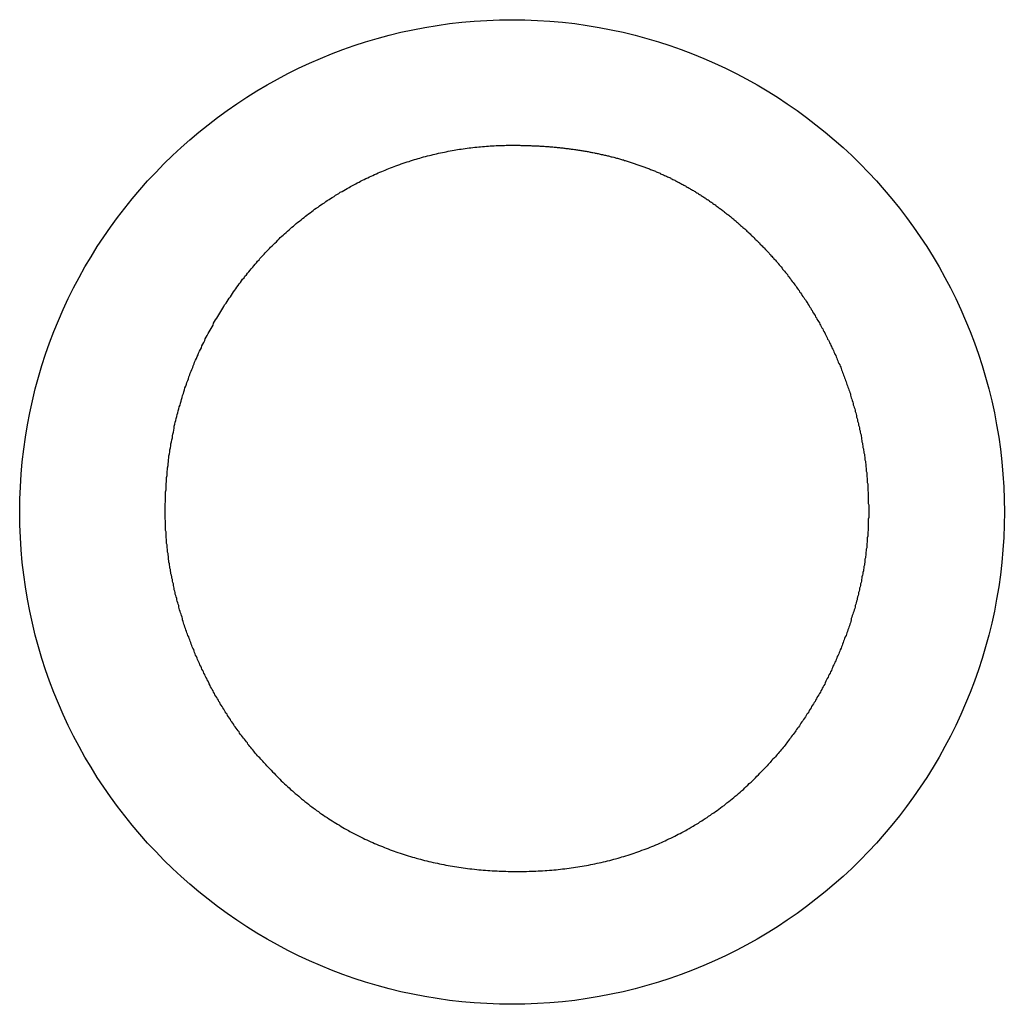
# Model space of a CAD drawing. Extents: x 1107 to 4046, y 937 to 3355.
# Tile 756 of 861: x 3043.77 to 3045.8, y 1749.35 to 1751.38. Entities that reach past the tile are written whole.
import ezdxf

# ---------------------------------------------------------------- set-up
doc = ezdxf.new("R2010")
doc.units = 0
doc.layers.add('KF_VIDA_L___C_LEFT', color=7, linetype='CONTINUOUS')

# ---------------------------------------------------------------- blocks, each defined once
blk = doc.blocks.new('KF_VIDA_L___C_LEFT')
at = {"layer": 'KF_VIDA_L___C_LEFT'}
for points in [[(154.765, 61.1542, 0), (154.765, 61.1584, 0), (154.765, 61.1626, 0), (154.765, 61.1668, 0), (154.765, 61.171, 0), (154.766, 61.1752, 0), (154.766, 61.1794, 0), (154.766, 61.1835, 0), (154.766, 61.1877, 0), (154.766, 61.1919, 0), (154.766, 61.1961, 0), (154.767, 61.2002, 0), (154.767, 61.2044, 0), (154.767, 61.2086, 0), (154.767, 61.2127, 0), (154.768, 61.2169, 0), (154.768, 61.221, 0), (154.768, 61.2252, 0), (154.769, 61.2293, 0), (154.769, 61.2334, 0), (154.769, 61.2376, 0), (154.77, 61.2417, 0), (154.77, 61.2458, 0), (154.771, 61.25, 0), (154.771, 61.2541, 0), (154.772, 61.2582, 0), (154.772, 61.2623, 0), (154.773, 61.2664, 0), (154.773, 61.2705, 0), (154.774, 61.2746, 0), (154.775, 61.2787, 0), (154.775, 61.2828, 0), (154.776, 61.2869, 0), (154.777, 61.291, 0), (154.777, 61.295, 0), (154.778, 61.2991, 0), (154.779, 61.3032, 0), (154.78, 61.3072, 0), (154.78, 61.3113, 0), (154.781, 61.3153, 0), (154.782, 61.3193, 0), (154.783, 61.3234, 0), (154.784, 61.3274, 0), (154.784, 61.3314, 0), (154.785, 61.3354, 0), (154.786, 61.3395, 0), (154.787, 61.3435, 0), (154.788, 61.3475, 0), (154.789, 61.3514, 0), (154.79, 61.3554, 0), (154.791, 61.3594, 0), (154.792, 61.3634, 0), (154.793, 61.3673, 0), (154.794, 61.3713, 0), (154.796, 61.3752, 0), (154.797, 61.3792, 0), (154.798, 61.3831, 0), (154.799, 61.387, 0), (154.8, 61.391, 0), (154.801, 61.3949, 0), (154.803, 61.3988, 0), (154.804, 61.4027, 0), (154.805, 61.4066, 0), (154.806, 61.4105, 0), (154.808, 61.4143, 0), (154.809, 61.4182, 0), (154.81, 61.4221, 0), (154.812, 61.4259, 0), (154.813, 61.4297, 0), (154.814, 61.4336, 0), (154.816, 61.4374, 0), (154.817, 61.4412, 0), (154.819, 61.445, 0), (154.82, 61.4488, 0), (154.822, 61.4526, 0), (154.823, 61.4564, 0), (154.825, 61.4602, 0), (154.826, 61.4639, 0), (154.828, 61.4677, 0), (154.83, 61.4714, 0), (154.831, 61.4752, 0), (154.833, 61.4789, 0), (154.834, 61.4826, 0), (154.836, 61.4863, 0), (154.838, 61.49, 0), (154.84, 61.4937, 0), (154.841, 61.4973, 0), (154.843, 61.501, 0), (154.845, 61.5047, 0), (154.847, 61.5083, 0), (154.848, 61.5119, 0), (154.85, 61.5156, 0), (154.852, 61.5192, 0), (154.854, 61.5228, 0), (154.856, 61.5264, 0), (154.858, 61.5299, 0), (154.86, 61.5335, 0), (154.862, 61.5371, 0), (154.864, 61.5406, 0), (154.865, 61.5442, 0), (154.867, 61.5477, 0), (154.869, 61.5512, 0), (154.872, 61.5547, 0), (154.874, 61.5582, 0), (154.876, 61.5617, 0), (154.878, 61.5651, 0), (154.88, 61.5686, 0), (154.882, 61.572, 0), (154.884, 61.5754, 0), (154.886, 61.5789, 0), (154.888, 61.5823, 0), (154.891, 61.5857, 0), (154.893, 61.589, 0), (154.895, 61.5924, 0), (154.897, 61.5958, 0), (154.9, 61.5991, 0), (154.902, 61.6024, 0), (154.904, 61.6057, 0), (154.906, 61.609, 0), (154.909, 61.6123, 0), (154.911, 61.6156, 0), (154.913, 61.6189, 0), (154.916, 61.6221, 0), (154.918, 61.6254, 0), (154.921, 61.6286, 0), (154.923, 61.6318, 0), (154.925, 61.635, 0), (154.928, 61.6382, 0), (154.93, 61.6413, 0), (154.933, 61.6445, 0), (154.935, 61.6476, 0), (154.938, 61.6507, 0), (154.941, 61.6538, 0), (154.943, 61.6569, 0), (154.946, 61.66, 0), (154.948, 61.6631, 0), (154.951, 61.6661, 0), (154.954, 61.6692, 0), (154.956, 61.6722, 0), (154.959, 61.6752, 0), (154.961, 61.6782, 0), (154.964, 61.6812, 0), (154.967, 61.6841, 0), (154.97, 61.6871, 0), (154.972, 61.69, 0), (154.975, 61.6929, 0), (154.978, 61.6958, 0), (154.981, 61.6987, 0), (154.983, 61.7015, 0), (154.986, 61.7044, 0), (154.989, 61.7072, 0), (154.992, 61.71, 0), (154.995, 61.7128, 0), (154.998, 61.7156, 0), (155.001, 61.7184, 0), (155.003, 61.7212, 0), (155.006, 61.7239, 0), (155.009, 61.7266, 0), (155.012, 61.7293, 0), (155.015, 61.732, 0), (155.018, 61.7347, 0), (155.021, 61.7373, 0), (155.024, 61.74, 0), (155.027, 61.7426, 0), (155.03, 61.7452, 0), (155.033, 61.7478, 0), (155.036, 61.7503, 0), (155.039, 61.7529, 0), (155.043, 61.7554, 0), (155.046, 61.7579, 0), (155.049, 61.7604, 0), (155.052, 61.7629, 0), (155.055, 61.7653, 0), (155.058, 61.7678, 0), (155.061, 61.7702, 0), (155.065, 61.7726, 0), (155.068, 61.775, 0), (155.071, 61.7774, 0), (155.074, 61.7797, 0), (155.077, 61.7821, 0), (155.081, 61.7844, 0), (155.084, 61.7867, 0), (155.087, 61.7889, 0), (155.09, 61.7912, 0), (155.094, 61.7934, 0), (155.097, 61.7957, 0), (155.1, 61.7979, 0), (155.104, 61.8001, 0), (155.107, 61.8022, 0), (155.11, 61.8044, 0), (155.114, 61.8065, 0), (155.117, 61.8086, 0), (155.121, 61.8107, 0), (155.124, 61.8127, 0), (155.127, 61.8148, 0), (155.131, 61.8168, 0), (155.134, 61.8188, 0), (155.138, 61.8208, 0), (155.141, 61.8228, 0), (155.145, 61.8247, 0), (155.148, 61.8267, 0), (155.152, 61.8286, 0), (155.155, 61.8305, 0), (155.159, 61.8323, 0), (155.162, 61.8342, 0), (155.166, 61.836, 0), (155.169, 61.8378, 0), (155.173, 61.8396, 0), (155.176, 61.8414, 0), (155.18, 61.8431, 0), (155.184, 61.8448, 0), (155.187, 61.8465, 0), (155.191, 61.8482, 0), (155.194, 61.8499, 0), (155.198, 61.8515, 0), (155.202, 61.8532, 0), (155.205, 61.8548, 0), (155.209, 61.8563, 0), (155.213, 61.8579, 0), (155.216, 61.8594, 0), (155.22, 61.8609, 0), (155.224, 61.8624, 0), (155.227, 61.8639, 0), (155.231, 61.8654, 0), (155.235, 61.8668, 0), (155.238, 61.8682, 0), (155.242, 61.8696, 0), (155.246, 61.871, 0), (155.25, 61.8723, 0), (155.253, 61.8736, 0), (155.257, 61.8749, 0), (155.261, 61.8762, 0), (155.265, 61.8775, 0), (155.269, 61.8787, 0), (155.272, 61.8799, 0), (155.276, 61.8811, 0), (155.28, 61.8823, 0), (155.284, 61.8834, 0), (155.288, 61.8846, 0), (155.291, 61.8857, 0), (155.295, 61.8867, 0), (155.299, 61.8878, 0), (155.303, 61.8888, 0), (155.307, 61.8899, 0), (155.311, 61.8909, 0), (155.315, 61.8918, 0), (155.319, 61.8928, 0), (155.322, 61.8937, 0), (155.326, 61.8946, 0), (155.33, 61.8955, 0), (155.334, 61.8963, 0), (155.338, 61.8972, 0), (155.342, 61.898, 0), (155.346, 61.8988, 0), (155.35, 61.8996, 0), (155.354, 61.9003, 0), (155.358, 61.901, 0), (155.362, 61.9017, 0), (155.366, 61.9024, 0), (155.369, 61.9031, 0), (155.373, 61.9037, 0), (155.377, 61.9043, 0), (155.381, 61.9049, 0), (155.385, 61.9055, 0), (155.389, 61.906, 0), (155.393, 61.9065, 0), (155.397, 61.907, 0), (155.401, 61.9075, 0), (155.405, 61.9079, 0), (155.409, 61.9084, 0), (155.413, 61.9088, 0), (155.417, 61.9091, 0), (155.421, 61.9095, 0), (155.425, 61.9098, 0), (155.429, 61.9101, 0), (155.433, 61.9104, 0), (155.437, 61.9107, 0), (155.441, 61.9109, 0), (155.445, 61.9112, 0), (155.449, 61.9114, 0), (155.454, 61.9115, 0), (155.458, 61.9117, 0), (155.462, 61.9118, 0), (155.466, 61.9119, 0), (155.47, 61.912, 0), (155.474, 61.912, 0), (155.478, 61.9121, 0), (155.482, 61.9121, 0)], [(155.482, 61.9121, 0), (155.484, 61.9121, 0), (155.487, 61.9121, 0), (155.489, 61.9121, 0), (155.491, 61.912, 0), (155.493, 61.912, 0), (155.496, 61.912, 0), (155.498, 61.912, 0), (155.5, 61.9119, 0), (155.503, 61.9119, 0), (155.505, 61.9118, 0), (155.507, 61.9118, 0), (155.51, 61.9117, 0), (155.512, 61.9116, 0), (155.514, 61.9116, 0), (155.517, 61.9115, 0), (155.519, 61.9114, 0), (155.521, 61.9113, 0), (155.523, 61.9112, 0), (155.526, 61.9111, 0), (155.528, 61.911, 0), (155.53, 61.9109, 0), (155.533, 61.9108, 0), (155.535, 61.9107, 0), (155.537, 61.9106, 0), (155.539, 61.9105, 0), (155.542, 61.9103, 0), (155.544, 61.9102, 0), (155.546, 61.91, 0), (155.548, 61.9099, 0), (155.551, 61.9097, 0), (155.553, 61.9096, 0), (155.555, 61.9094, 0), (155.558, 61.9092, 0), (155.56, 61.9091, 0), (155.562, 61.9089, 0), (155.564, 61.9087, 0), (155.566, 61.9085, 0), (155.569, 61.9083, 0), (155.571, 61.9081, 0), (155.573, 61.9079, 0), (155.575, 61.9077, 0), (155.578, 61.9074, 0), (155.58, 61.9072, 0), (155.582, 61.907, 0), (155.584, 61.9067, 0), (155.587, 61.9065, 0), (155.589, 61.9062, 0), (155.591, 61.906, 0), (155.593, 61.9057, 0), (155.595, 61.9054, 0), (155.598, 61.9052, 0), (155.6, 61.9049, 0), (155.602, 61.9046, 0), (155.604, 61.9043, 0), (155.606, 61.904, 0), (155.608, 61.9037, 0), (155.611, 61.9034, 0), (155.613, 61.9031, 0), (155.615, 61.9028, 0), (155.617, 61.9024, 0), (155.619, 61.9021, 0), (155.622, 61.9018, 0), (155.624, 61.9014, 0), (155.626, 61.9011, 0), (155.628, 61.9007, 0), (155.63, 61.9004, 0), (155.632, 61.9, 0), (155.635, 61.8996, 0), (155.637, 61.8992, 0), (155.639, 61.8989, 0), (155.641, 61.8985, 0), (155.643, 61.8981, 0), (155.645, 61.8977, 0), (155.647, 61.8973, 0), (155.649, 61.8968, 0), (155.652, 61.8964, 0), (155.654, 61.896, 0), (155.656, 61.8956, 0), (155.658, 61.8951, 0), (155.66, 61.8947, 0), (155.662, 61.8942, 0), (155.664, 61.8938, 0), (155.666, 61.8933, 0), (155.669, 61.8928, 0), (155.671, 61.8924, 0), (155.673, 61.8919, 0), (155.675, 61.8914, 0), (155.677, 61.8909, 0), (155.679, 61.8904, 0), (155.681, 61.8899, 0), (155.683, 61.8894, 0), (155.685, 61.8889, 0), (155.687, 61.8883, 0), (155.689, 61.8878, 0), (155.692, 61.8873, 0), (155.694, 61.8867, 0), (155.696, 61.8862, 0), (155.698, 61.8856, 0), (155.7, 61.8851, 0), (155.702, 61.8845, 0), (155.704, 61.8839, 0), (155.706, 61.8833, 0), (155.708, 61.8827, 0), (155.71, 61.8822, 0), (155.712, 61.8816, 0), (155.714, 61.8809, 0), (155.716, 61.8803, 0), (155.718, 61.8797, 0), (155.72, 61.8791, 0), (155.722, 61.8785, 0), (155.724, 61.8778, 0), (155.726, 61.8772, 0), (155.728, 61.8765, 0), (155.73, 61.8759, 0), (155.732, 61.8752, 0), (155.734, 61.8745, 0), (155.736, 61.8739, 0), (155.738, 61.8732, 0), (155.74, 61.8725, 0), (155.742, 61.8718, 0), (155.744, 61.8711, 0), (155.746, 61.8704, 0), (155.748, 61.8697, 0), (155.75, 61.869, 0), (155.752, 61.8682, 0), (155.754, 61.8675, 0), (155.756, 61.8668, 0), (155.758, 61.866, 0), (155.76, 61.8653, 0), (155.762, 61.8645, 0), (155.764, 61.8637, 0), (155.766, 61.863, 0), (155.768, 61.8622, 0), (155.77, 61.8614, 0), (155.772, 61.8606, 0), (155.774, 61.8598, 0), (155.776, 61.859, 0), (155.778, 61.8582, 0), (155.78, 61.8574, 0), (155.782, 61.8566, 0), (155.784, 61.8557, 0), (155.786, 61.8549, 0), (155.788, 61.8541, 0), (155.789, 61.8532, 0), (155.791, 61.8523, 0), (155.793, 61.8515, 0), (155.795, 61.8506, 0), (155.797, 61.8497, 0), (155.799, 61.8489, 0), (155.801, 61.848, 0), (155.803, 61.8471, 0), (155.805, 61.8462, 0), (155.807, 61.8453, 0), (155.809, 61.8444, 0), (155.81, 61.8434, 0), (155.812, 61.8425, 0), (155.814, 61.8416, 0), (155.816, 61.8406, 0), (155.818, 61.8397, 0), (155.82, 61.8387, 0), (155.822, 61.8378, 0), (155.824, 61.8368, 0), (155.825, 61.8359, 0), (155.827, 61.8349, 0), (155.829, 61.8339, 0), (155.831, 61.8329, 0), (155.833, 61.8319, 0), (155.835, 61.8309, 0), (155.837, 61.8299, 0), (155.838, 61.8289, 0), (155.84, 61.8279, 0), (155.842, 61.8268, 0), (155.844, 61.8258, 0), (155.846, 61.8247, 0), (155.848, 61.8237, 0), (155.849, 61.8226, 0), (155.851, 61.8216, 0), (155.853, 61.8205, 0), (155.855, 61.8194, 0), (155.857, 61.8184, 0), (155.858, 61.8173, 0), (155.86, 61.8162, 0), (155.862, 61.8151, 0), (155.864, 61.814, 0), (155.866, 61.8129, 0), (155.867, 61.8118, 0), (155.869, 61.8106, 0), (155.871, 61.8095, 0), (155.873, 61.8084, 0), (155.875, 61.8072, 0), (155.876, 61.8061, 0), (155.878, 61.8049, 0), (155.88, 61.8037, 0), (155.882, 61.8026, 0), (155.883, 61.8014, 0), (155.885, 61.8002, 0), (155.887, 61.799, 0), (155.889, 61.7978, 0), (155.89, 61.7966, 0), (155.892, 61.7954, 0), (155.894, 61.7942, 0), (155.896, 61.793, 0), (155.897, 61.7918, 0), (155.899, 61.7905, 0), (155.901, 61.7893, 0), (155.903, 61.7881, 0), (155.904, 61.7868, 0), (155.906, 61.7856, 0), (155.908, 61.7843, 0), (155.909, 61.783, 0), (155.911, 61.7817, 0), (155.913, 61.7805, 0), (155.915, 61.7792, 0), (155.916, 61.7779, 0), (155.918, 61.7766, 0), (155.92, 61.7753, 0), (155.921, 61.774, 0), (155.923, 61.7726, 0), (155.925, 61.7713, 0), (155.926, 61.77, 0), (155.928, 61.7687, 0), (155.93, 61.7673, 0), (155.931, 61.766, 0), (155.933, 61.7646, 0), (155.935, 61.7632, 0), (155.936, 61.7619, 0), (155.938, 61.7605, 0), (155.94, 61.7591, 0), (155.941, 61.7577, 0), (155.943, 61.7564, 0), (155.945, 61.755, 0), (155.946, 61.7536, 0), (155.948, 61.7521, 0), (155.95, 61.7507, 0), (155.951, 61.7493, 0), (155.953, 61.7479, 0), (155.954, 61.7465, 0), (155.956, 61.745, 0), (155.958, 61.7436, 0), (155.959, 61.7421, 0), (155.961, 61.7407, 0), (155.963, 61.7392, 0), (155.964, 61.7377, 0), (155.966, 61.7363, 0), (155.967, 61.7348, 0), (155.969, 61.7333, 0), (155.971, 61.7318, 0), (155.972, 61.7303, 0), (155.974, 61.7288, 0), (155.975, 61.7273, 0), (155.977, 61.7258, 0), (155.979, 61.7242, 0), (155.98, 61.7227, 0), (155.982, 61.7212, 0), (155.983, 61.7196, 0), (155.985, 61.7181, 0), (155.986, 61.7166, 0), (155.988, 61.715, 0), (155.99, 61.7134, 0), (155.991, 61.7119, 0), (155.993, 61.7103, 0), (155.994, 61.7087, 0), (155.996, 61.7071, 0), (155.997, 61.7055, 0), (155.999, 61.7039, 0), (156, 61.7023, 0), (156.002, 61.7007, 0), (156.004, 61.6991, 0), (156.005, 61.6975, 0), (156.007, 61.6959, 0), (156.008, 61.6943, 0), (156.01, 61.6926, 0), (156.011, 61.691, 0), (156.013, 61.6893, 0), (156.014, 61.6877, 0), (156.016, 61.686, 0), (156.017, 61.6844, 0), (156.019, 61.6827, 0), (156.02, 61.681, 0), (156.022, 61.6793, 0), (156.023, 61.6777, 0), (156.025, 61.676, 0), (156.026, 61.6743, 0), (156.028, 61.6726, 0), (156.029, 61.6709, 0), (156.031, 61.6691, 0), (156.032, 61.6674, 0)], [(156.032, 61.6674, 0), (156.034, 61.6652, 0), (156.036, 61.6629, 0), (156.038, 61.6607, 0), (156.04, 61.6584, 0), (156.041, 61.6561, 0), (156.043, 61.6539, 0), (156.045, 61.6516, 0), (156.047, 61.6493, 0), (156.049, 61.647, 0), (156.051, 61.6447, 0), (156.052, 61.6424, 0), (156.054, 61.6401, 0), (156.056, 61.6377, 0), (156.058, 61.6354, 0), (156.059, 61.6331, 0), (156.061, 61.6307, 0), (156.063, 61.6284, 0), (156.065, 61.626, 0), (156.066, 61.6237, 0), (156.068, 61.6213, 0), (156.07, 61.6189, 0), (156.071, 61.6166, 0), (156.073, 61.6142, 0), (156.075, 61.6118, 0), (156.076, 61.6094, 0), (156.078, 61.607, 0), (156.08, 61.6046, 0), (156.081, 61.6022, 0), (156.083, 61.5998, 0), (156.085, 61.5974, 0), (156.086, 61.5949, 0), (156.088, 61.5925, 0), (156.09, 61.59, 0), (156.091, 61.5876, 0), (156.093, 61.5851, 0), (156.094, 61.5827, 0), (156.096, 61.5802, 0), (156.097, 61.5778, 0), (156.099, 61.5753, 0), (156.1, 61.5728, 0), (156.102, 61.5703, 0), (156.103, 61.5678, 0), (156.105, 61.5653, 0), (156.106, 61.5628, 0), (156.108, 61.5603, 0), (156.109, 61.5578, 0), (156.111, 61.5553, 0), (156.112, 61.5528, 0), (156.114, 61.5502, 0), (156.115, 61.5477, 0), (156.117, 61.5452, 0), (156.118, 61.5426, 0), (156.119, 61.5401, 0), (156.121, 61.5375, 0), (156.122, 61.535, 0), (156.124, 61.5324, 0), (156.125, 61.5298, 0), (156.126, 61.5273, 0), (156.128, 61.5247, 0), (156.129, 61.5221, 0), (156.13, 61.5195, 0), (156.132, 61.5169, 0), (156.133, 61.5143, 0), (156.134, 61.5117, 0), (156.136, 61.5091, 0), (156.137, 61.5065, 0), (156.138, 61.5039, 0), (156.14, 61.5012, 0), (156.141, 61.4986, 0), (156.142, 61.496, 0), (156.143, 61.4933, 0), (156.145, 61.4907, 0), (156.146, 61.488, 0), (156.147, 61.4854, 0), (156.148, 61.4827, 0), (156.149, 61.4801, 0), (156.151, 61.4774, 0), (156.152, 61.4747, 0), (156.153, 61.472, 0), (156.154, 61.4694, 0), (156.155, 61.4667, 0), (156.156, 61.464, 0), (156.157, 61.4613, 0), (156.159, 61.4586, 0), (156.16, 61.4559, 0), (156.161, 61.4532, 0), (156.162, 61.4505, 0), (156.163, 61.4478, 0), (156.164, 61.445, 0), (156.165, 61.4423, 0), (156.166, 61.4396, 0), (156.167, 61.4369, 0), (156.168, 61.4341, 0), (156.169, 61.4314, 0), (156.17, 61.4286, 0), (156.171, 61.4259, 0), (156.172, 61.4231, 0), (156.173, 61.4204, 0), (156.174, 61.4176, 0), (156.175, 61.4149, 0), (156.176, 61.4121, 0), (156.177, 61.4093, 0), (156.178, 61.4065, 0), (156.179, 61.4038, 0), (156.18, 61.401, 0), (156.181, 61.3982, 0), (156.181, 61.3954, 0), (156.182, 61.3926, 0), (156.183, 61.3899, 0), (156.184, 61.3871, 0), (156.185, 61.3843, 0), (156.186, 61.3815, 0), (156.187, 61.3787, 0), (156.187, 61.3759, 0), (156.188, 61.3731, 0), (156.189, 61.3703, 0), (156.19, 61.3675, 0), (156.191, 61.3646, 0), (156.191, 61.3618, 0), (156.192, 61.359, 0), (156.193, 61.3562, 0), (156.194, 61.3534, 0), (156.194, 61.3505, 0), (156.195, 61.3477, 0), (156.196, 61.3449, 0), (156.196, 61.3421, 0), (156.197, 61.3392, 0), (156.198, 61.3364, 0), (156.198, 61.3335, 0), (156.199, 61.3307, 0), (156.2, 61.3279, 0), (156.2, 61.325, 0), (156.201, 61.3222, 0), (156.201, 61.3193, 0), (156.202, 61.3165, 0), (156.203, 61.3136, 0), (156.203, 61.3108, 0), (156.204, 61.3079, 0), (156.204, 61.305, 0), (156.205, 61.3022, 0), (156.205, 61.2993, 0), (156.206, 61.2965, 0), (156.206, 61.2936, 0), (156.207, 61.2907, 0), (156.207, 61.2878, 0), (156.208, 61.285, 0), (156.208, 61.2821, 0), (156.209, 61.2792, 0), (156.209, 61.2763, 0), (156.21, 61.2735, 0), (156.21, 61.2706, 0), (156.211, 61.2677, 0), (156.211, 61.2648, 0), (156.211, 61.2619, 0), (156.212, 61.259, 0), (156.212, 61.2561, 0), (156.213, 61.2533, 0), (156.213, 61.2504, 0), (156.213, 61.2475, 0), (156.214, 61.2446, 0), (156.214, 61.2417, 0), (156.214, 61.2388, 0), (156.215, 61.2359, 0), (156.215, 61.233, 0), (156.215, 61.2301, 0), (156.215, 61.2272, 0), (156.216, 61.2243, 0), (156.216, 61.2214, 0), (156.216, 61.2185, 0), (156.216, 61.2155, 0), (156.217, 61.2126, 0), (156.217, 61.2097, 0), (156.217, 61.2068, 0), (156.217, 61.2039, 0), (156.217, 61.201, 0), (156.217, 61.1981, 0), (156.218, 61.1952, 0), (156.218, 61.1922, 0), (156.218, 61.1893, 0), (156.218, 61.1864, 0), (156.218, 61.1835, 0), (156.218, 61.1806, 0), (156.218, 61.1776, 0), (156.218, 61.1747, 0), (156.218, 61.1718, 0), (156.219, 61.1689, 0), (156.219, 61.1659, 0), (156.219, 61.163, 0), (156.219, 61.1601, 0), (156.219, 61.1572, 0), (156.219, 61.1542, 0)], [(154.984, 60.6208, 0), (154.982, 60.6231, 0), (154.979, 60.6253, 0), (154.977, 60.6275, 0), (154.975, 60.6298, 0), (154.973, 60.6321, 0), (154.971, 60.6344, 0), (154.969, 60.6367, 0), (154.967, 60.639, 0), (154.965, 60.6413, 0), (154.963, 60.6436, 0), (154.961, 60.6459, 0), (154.958, 60.6483, 0), (154.956, 60.6506, 0), (154.954, 60.653, 0), (154.952, 60.6554, 0), (154.95, 60.6578, 0), (154.948, 60.6601, 0), (154.946, 60.6626, 0), (154.944, 60.665, 0), (154.942, 60.6674, 0), (154.94, 60.6698, 0), (154.938, 60.6723, 0), (154.936, 60.6747, 0), (154.935, 60.6772, 0), (154.933, 60.6796, 0), (154.931, 60.6821, 0), (154.929, 60.6846, 0), (154.927, 60.6871, 0), (154.925, 60.6896, 0), (154.923, 60.6921, 0), (154.921, 60.6947, 0), (154.919, 60.6972, 0), (154.918, 60.6997, 0), (154.916, 60.7023, 0), (154.914, 60.7048, 0), (154.912, 60.7074, 0), (154.91, 60.71, 0), (154.908, 60.7125, 0), (154.907, 60.7151, 0), (154.905, 60.7177, 0), (154.903, 60.7203, 0), (154.901, 60.7229, 0), (154.9, 60.7256, 0), (154.898, 60.7282, 0), (154.896, 60.7308, 0), (154.894, 60.7335, 0), (154.893, 60.7361, 0), (154.891, 60.7388, 0), (154.889, 60.7414, 0), (154.888, 60.7441, 0), (154.886, 60.7468, 0), (154.884, 60.7494, 0), (154.883, 60.7521, 0), (154.881, 60.7548, 0), (154.879, 60.7575, 0), (154.878, 60.7602, 0), (154.876, 60.7629, 0), (154.875, 60.7657, 0), (154.873, 60.7684, 0), (154.872, 60.7711, 0), (154.87, 60.7739, 0), (154.868, 60.7766, 0), (154.867, 60.7794, 0), (154.865, 60.7821, 0), (154.864, 60.7849, 0), (154.862, 60.7876, 0), (154.861, 60.7904, 0), (154.859, 60.7932, 0), (154.858, 60.796, 0), (154.856, 60.7988, 0), (154.855, 60.8015, 0), (154.854, 60.8043, 0), (154.852, 60.8071, 0), (154.851, 60.8099, 0), (154.849, 60.8128, 0), (154.848, 60.8156, 0), (154.847, 60.8184, 0), (154.845, 60.8212, 0), (154.844, 60.824, 0), (154.843, 60.8269, 0), (154.841, 60.8297, 0), (154.84, 60.8325, 0), (154.839, 60.8354, 0), (154.837, 60.8382, 0), (154.836, 60.8411, 0), (154.835, 60.8439, 0), (154.833, 60.8468, 0), (154.832, 60.8497, 0), (154.831, 60.8525, 0), (154.83, 60.8554, 0), (154.828, 60.8583, 0), (154.827, 60.8611, 0), (154.826, 60.864, 0), (154.825, 60.8669, 0), (154.824, 60.8698, 0), (154.822, 60.8727, 0), (154.821, 60.8756, 0), (154.82, 60.8785, 0), (154.819, 60.8814, 0), (154.818, 60.8843, 0), (154.817, 60.8872, 0), (154.816, 60.8901, 0), (154.815, 60.893, 0), (154.814, 60.8959, 0), (154.812, 60.8988, 0), (154.811, 60.9018, 0), (154.81, 60.9047, 0), (154.809, 60.9076, 0), (154.808, 60.9105, 0), (154.807, 60.9135, 0), (154.806, 60.9164, 0), (154.805, 60.9194, 0), (154.804, 60.9223, 0), (154.803, 60.9253, 0), (154.802, 60.9282, 0), (154.801, 60.9312, 0), (154.801, 60.9341, 0), (154.8, 60.9371, 0), (154.799, 60.94, 0), (154.798, 60.943, 0), (154.797, 60.9459, 0), (154.796, 60.9489, 0), (154.795, 60.9519, 0), (154.794, 60.9548, 0), (154.793, 60.9578, 0), (154.793, 60.9608, 0), (154.792, 60.9638, 0), (154.791, 60.9667, 0), (154.79, 60.9697, 0), (154.789, 60.9727, 0), (154.789, 60.9757, 0), (154.788, 60.9787, 0), (154.787, 60.9816, 0), (154.786, 60.9846, 0), (154.786, 60.9876, 0), (154.785, 60.9906, 0), (154.784, 60.9936, 0), (154.784, 60.9966, 0), (154.783, 60.9996, 0), (154.782, 61.0025, 0), (154.782, 61.0055, 0), (154.781, 61.0085, 0), (154.78, 61.0115, 0), (154.78, 61.0145, 0), (154.779, 61.0175, 0), (154.779, 61.0205, 0), (154.778, 61.0235, 0), (154.777, 61.0265, 0), (154.777, 61.0295, 0), (154.776, 61.0325, 0), (154.776, 61.0355, 0), (154.775, 61.0384, 0), (154.775, 61.0414, 0), (154.774, 61.0444, 0), (154.774, 61.0474, 0), (154.773, 61.0504, 0), (154.773, 61.0534, 0), (154.772, 61.0564, 0), (154.772, 61.0594, 0), (154.772, 61.0624, 0), (154.771, 61.0654, 0), (154.771, 61.0683, 0), (154.77, 61.0713, 0), (154.77, 61.0743, 0), (154.77, 61.0773, 0), (154.769, 61.0803, 0), (154.769, 61.0833, 0), (154.769, 61.0862, 0), (154.768, 61.0892, 0), (154.768, 61.0922, 0), (154.768, 61.0952, 0), (154.768, 61.0981, 0), (154.767, 61.1011, 0), (154.767, 61.1041, 0), (154.767, 61.1071, 0), (154.767, 61.11, 0), (154.767, 61.113, 0), (154.766, 61.1159, 0), (154.766, 61.1189, 0), (154.766, 61.1219, 0), (154.766, 61.1248, 0), (154.766, 61.1278, 0), (154.766, 61.1307, 0), (154.766, 61.1337, 0), (154.766, 61.1366, 0), (154.765, 61.1396, 0), (154.765, 61.1425, 0), (154.765, 61.1454, 0), (154.765, 61.1484, 0), (154.765, 61.1513, 0), (154.765, 61.1542, 0)], [(156.219, 61.1542, 0), (156.219, 61.1513, 0), (156.219, 61.1484, 0), (156.219, 61.1454, 0), (156.219, 61.1425, 0), (156.218, 61.1396, 0), (156.218, 61.1366, 0), (156.218, 61.1337, 0), (156.218, 61.1307, 0), (156.218, 61.1278, 0), (156.218, 61.1248, 0), (156.218, 61.1219, 0), (156.218, 61.1189, 0), (156.218, 61.1159, 0), (156.217, 61.113, 0), (156.217, 61.11, 0), (156.217, 61.107, 0), (156.217, 61.1041, 0), (156.216, 61.1011, 0), (156.216, 61.0981, 0), (156.216, 61.0952, 0), (156.216, 61.0922, 0), (156.215, 61.0892, 0), (156.215, 61.0862, 0), (156.215, 61.0832, 0), (156.215, 61.0803, 0), (156.214, 61.0773, 0), (156.214, 61.0743, 0), (156.213, 61.0713, 0), (156.213, 61.0683, 0), (156.213, 61.0653, 0), (156.212, 61.0623, 0), (156.212, 61.0594, 0), (156.211, 61.0564, 0), (156.211, 61.0534, 0), (156.211, 61.0504, 0), (156.21, 61.0474, 0), (156.21, 61.0444, 0), (156.209, 61.0414, 0), (156.209, 61.0384, 0), (156.208, 61.0354, 0), (156.208, 61.0324, 0), (156.207, 61.0294, 0), (156.207, 61.0264, 0), (156.206, 61.0234, 0), (156.205, 61.0205, 0), (156.205, 61.0175, 0), (156.204, 61.0145, 0), (156.204, 61.0115, 0), (156.203, 61.0085, 0), (156.202, 61.0055, 0), (156.202, 61.0025, 0), (156.201, 60.9995, 0), (156.2, 60.9965, 0), (156.2, 60.9935, 0), (156.199, 60.9905, 0), (156.198, 60.9876, 0), (156.198, 60.9846, 0), (156.197, 60.9816, 0), (156.196, 60.9786, 0), (156.195, 60.9756, 0), (156.195, 60.9726, 0), (156.194, 60.9697, 0), (156.193, 60.9667, 0), (156.192, 60.9637, 0), (156.191, 60.9607, 0), (156.191, 60.9578, 0), (156.19, 60.9548, 0), (156.189, 60.9518, 0), (156.188, 60.9489, 0), (156.187, 60.9459, 0), (156.186, 60.9429, 0), (156.185, 60.94, 0), (156.184, 60.937, 0), (156.183, 60.9341, 0), (156.183, 60.9311, 0), (156.182, 60.9281, 0), (156.181, 60.9252, 0), (156.18, 60.9222, 0), (156.179, 60.9193, 0), (156.178, 60.9164, 0), (156.177, 60.9134, 0), (156.176, 60.9105, 0), (156.175, 60.9076, 0), (156.174, 60.9046, 0), (156.173, 60.9017, 0), (156.172, 60.8988, 0), (156.17, 60.8959, 0), (156.169, 60.8929, 0), (156.168, 60.89, 0), (156.167, 60.8871, 0), (156.166, 60.8842, 0), (156.165, 60.8813, 0), (156.164, 60.8784, 0), (156.163, 60.8755, 0), (156.162, 60.8726, 0), (156.16, 60.8697, 0), (156.159, 60.8668, 0), (156.158, 60.864, 0), (156.157, 60.8611, 0), (156.156, 60.8582, 0), (156.154, 60.8553, 0), (156.153, 60.8525, 0), (156.152, 60.8496, 0), (156.151, 60.8467, 0), (156.149, 60.8439, 0), (156.148, 60.841, 0), (156.147, 60.8382, 0), (156.145, 60.8353, 0), (156.144, 60.8325, 0), (156.143, 60.8296, 0), (156.142, 60.8268, 0), (156.14, 60.824, 0), (156.139, 60.8211, 0), (156.137, 60.8183, 0), (156.136, 60.8155, 0), (156.135, 60.8127, 0), (156.133, 60.8099, 0), (156.132, 60.8071, 0), (156.13, 60.8043, 0), (156.129, 60.8015, 0), (156.128, 60.7987, 0), (156.126, 60.7959, 0), (156.125, 60.7931, 0), (156.123, 60.7903, 0), (156.122, 60.7876, 0), (156.12, 60.7848, 0), (156.119, 60.782, 0), (156.117, 60.7793, 0), (156.116, 60.7765, 0), (156.114, 60.7738, 0), (156.112, 60.7711, 0), (156.111, 60.7683, 0), (156.109, 60.7656, 0), (156.108, 60.7629, 0), (156.106, 60.7602, 0), (156.105, 60.7575, 0), (156.103, 60.7548, 0), (156.101, 60.7521, 0), (156.1, 60.7494, 0), (156.098, 60.7467, 0), (156.096, 60.744, 0), (156.095, 60.7414, 0), (156.093, 60.7387, 0), (156.091, 60.7361, 0), (156.09, 60.7334, 0), (156.088, 60.7308, 0), (156.086, 60.7281, 0), (156.084, 60.7255, 0), (156.083, 60.7229, 0), (156.081, 60.7203, 0), (156.079, 60.7177, 0), (156.077, 60.7151, 0), (156.076, 60.7125, 0), (156.074, 60.7099, 0), (156.072, 60.7074, 0), (156.07, 60.7048, 0), (156.068, 60.7022, 0), (156.067, 60.6997, 0), (156.065, 60.6971, 0), (156.063, 60.6946, 0), (156.061, 60.6921, 0), (156.059, 60.6896, 0), (156.057, 60.6871, 0), (156.055, 60.6846, 0), (156.053, 60.6821, 0), (156.051, 60.6796, 0), (156.05, 60.6771, 0), (156.048, 60.6747, 0), (156.046, 60.6722, 0), (156.044, 60.6698, 0), (156.042, 60.6674, 0), (156.04, 60.6649, 0), (156.038, 60.6625, 0), (156.036, 60.6601, 0), (156.034, 60.6577, 0), (156.032, 60.6554, 0), (156.03, 60.653, 0), (156.028, 60.6506, 0), (156.026, 60.6483, 0), (156.024, 60.6459, 0), (156.021, 60.6436, 0), (156.019, 60.6413, 0), (156.017, 60.6389, 0), (156.015, 60.6366, 0), (156.013, 60.6344, 0), (156.011, 60.6321, 0), (156.009, 60.6298, 0), (156.007, 60.6275, 0), (156.005, 60.6253, 0), (156.002, 60.6231, 0), (156, 60.6208, 0)], [(154.984, 60.6208, 0), (154.987, 60.6176, 0), (154.99, 60.6144, 0), (154.993, 60.6113, 0), (154.996, 60.6081, 0), (154.999, 60.605, 0), (155.002, 60.6019, 0), (155.005, 60.5989, 0), (155.008, 60.5958, 0), (155.012, 60.5928, 0), (155.015, 60.5898, 0), (155.018, 60.5868, 0), (155.021, 60.5839, 0), (155.024, 60.581, 0), (155.028, 60.5781, 0), (155.031, 60.5752, 0), (155.034, 60.5723, 0), (155.038, 60.5695, 0), (155.041, 60.5667, 0), (155.044, 60.5639, 0), (155.047, 60.5612, 0), (155.051, 60.5584, 0), (155.054, 60.5557, 0), (155.058, 60.5531, 0), (155.061, 60.5504, 0), (155.064, 60.5478, 0), (155.068, 60.5452, 0), (155.071, 60.5426, 0), (155.075, 60.54, 0), (155.078, 60.5375, 0), (155.082, 60.535, 0), (155.085, 60.5325, 0), (155.089, 60.53, 0), (155.092, 60.5276, 0), (155.096, 60.5252, 0), (155.1, 60.5228, 0), (155.103, 60.5204, 0), (155.107, 60.5181, 0), (155.11, 60.5158, 0), (155.114, 60.5135, 0), (155.118, 60.5112, 0), (155.121, 60.509, 0), (155.125, 60.5068, 0), (155.129, 60.5046, 0), (155.132, 60.5024, 0), (155.136, 60.5003, 0), (155.14, 60.4981, 0), (155.144, 60.4961, 0), (155.147, 60.494, 0), (155.151, 60.4919, 0), (155.155, 60.4899, 0), (155.159, 60.4879, 0), (155.163, 60.486, 0), (155.166, 60.484, 0), (155.17, 60.4821, 0), (155.174, 60.4802, 0), (155.178, 60.4784, 0), (155.182, 60.4765, 0), (155.186, 60.4747, 0), (155.19, 60.4729, 0), (155.194, 60.4712, 0), (155.198, 60.4694, 0), (155.202, 60.4677, 0), (155.206, 60.466, 0), (155.21, 60.4644, 0), (155.214, 60.4627, 0), (155.218, 60.4611, 0), (155.222, 60.4595, 0), (155.226, 60.458, 0), (155.23, 60.4564, 0), (155.234, 60.4549, 0), (155.238, 60.4534, 0), (155.242, 60.452, 0), (155.246, 60.4505, 0), (155.251, 60.4491, 0), (155.255, 60.4477, 0), (155.259, 60.4464, 0), (155.263, 60.4451, 0), (155.267, 60.4437, 0), (155.272, 60.4425, 0), (155.276, 60.4412, 0), (155.28, 60.44, 0), (155.284, 60.4388, 0), (155.289, 60.4376, 0), (155.293, 60.4365, 0), (155.297, 60.4353, 0), (155.301, 60.4342, 0), (155.306, 60.4331, 0), (155.31, 60.4321, 0), (155.314, 60.4311, 0), (155.319, 60.4301, 0), (155.323, 60.4291, 0), (155.328, 60.4282, 0), (155.332, 60.4272, 0), (155.336, 60.4263, 0), (155.341, 60.4255, 0), (155.345, 60.4246, 0), (155.35, 60.4238, 0), (155.354, 60.423, 0), (155.359, 60.4223, 0), (155.363, 60.4215, 0), (155.368, 60.4208, 0), (155.372, 60.4201, 0), (155.377, 60.4195, 0), (155.381, 60.4188, 0), (155.386, 60.4182, 0), (155.39, 60.4176, 0), (155.395, 60.4171, 0), (155.399, 60.4165, 0), (155.404, 60.416, 0), (155.409, 60.4155, 0), (155.413, 60.4151, 0), (155.418, 60.4147, 0), (155.422, 60.4143, 0), (155.427, 60.4139, 0), (155.432, 60.4135, 0), (155.436, 60.4132, 0), (155.441, 60.4129, 0), (155.446, 60.4126, 0), (155.451, 60.4124, 0), (155.455, 60.4122, 0), (155.46, 60.412, 0), (155.465, 60.4118, 0), (155.469, 60.4117, 0), (155.474, 60.4115, 0), (155.479, 60.4114, 0), (155.484, 60.4114, 0), (155.489, 60.4113, 0), (155.493, 60.4113, 0)], [(155.493, 60.4113, 0), (155.498, 60.4113, 0), (155.503, 60.4114, 0), (155.508, 60.4115, 0), (155.512, 60.4116, 0), (155.517, 60.4117, 0), (155.522, 60.4118, 0), (155.526, 60.412, 0), (155.531, 60.4122, 0), (155.536, 60.4124, 0), (155.54, 60.4127, 0), (155.545, 60.4129, 0), (155.55, 60.4132, 0), (155.554, 60.4136, 0), (155.559, 60.4139, 0), (155.564, 60.4143, 0), (155.568, 60.4147, 0), (155.573, 60.4151, 0), (155.577, 60.4156, 0), (155.582, 60.4161, 0), (155.586, 60.4166, 0), (155.591, 60.4171, 0), (155.595, 60.4177, 0), (155.6, 60.4183, 0), (155.604, 60.4189, 0), (155.609, 60.4195, 0), (155.613, 60.4202, 0), (155.618, 60.4209, 0), (155.622, 60.4216, 0), (155.627, 60.4223, 0), (155.631, 60.4231, 0), (155.636, 60.4239, 0), (155.64, 60.4247, 0), (155.645, 60.4256, 0), (155.649, 60.4264, 0), (155.653, 60.4273, 0), (155.658, 60.4283, 0), (155.662, 60.4292, 0), (155.666, 60.4302, 0), (155.671, 60.4312, 0), (155.675, 60.4322, 0), (155.679, 60.4333, 0), (155.684, 60.4343, 0), (155.688, 60.4355, 0), (155.692, 60.4366, 0), (155.696, 60.4377, 0), (155.701, 60.4389, 0), (155.705, 60.4401, 0), (155.709, 60.4414, 0), (155.713, 60.4426, 0), (155.717, 60.4439, 0), (155.722, 60.4452, 0), (155.726, 60.4465, 0), (155.73, 60.4479, 0), (155.734, 60.4493, 0), (155.738, 60.4507, 0), (155.742, 60.4521, 0), (155.746, 60.4536, 0), (155.75, 60.4551, 0), (155.755, 60.4566, 0), (155.759, 60.4581, 0), (155.763, 60.4597, 0), (155.767, 60.4613, 0), (155.771, 60.4629, 0), (155.775, 60.4645, 0), (155.779, 60.4662, 0), (155.783, 60.4679, 0), (155.787, 60.4696, 0), (155.791, 60.4714, 0), (155.795, 60.4731, 0), (155.798, 60.4749, 0), (155.802, 60.4767, 0), (155.806, 60.4786, 0), (155.81, 60.4804, 0), (155.814, 60.4823, 0), (155.818, 60.4842, 0), (155.822, 60.4862, 0), (155.825, 60.4882, 0), (155.829, 60.4901, 0), (155.833, 60.4922, 0), (155.837, 60.4942, 0), (155.841, 60.4963, 0), (155.844, 60.4984, 0), (155.848, 60.5005, 0), (155.852, 60.5026, 0), (155.856, 60.5048, 0), (155.859, 60.507, 0), (155.863, 60.5092, 0), (155.867, 60.5114, 0), (155.87, 60.5137, 0), (155.874, 60.516, 0), (155.877, 60.5183, 0), (155.881, 60.5206, 0), (155.885, 60.523, 0), (155.888, 60.5254, 0), (155.892, 60.5278, 0), (155.895, 60.5302, 0), (155.899, 60.5327, 0), (155.902, 60.5352, 0), (155.906, 60.5377, 0), (155.909, 60.5402, 0), (155.913, 60.5428, 0), (155.916, 60.5454, 0), (155.92, 60.548, 0), (155.923, 60.5506, 0), (155.926, 60.5532, 0), (155.93, 60.5559, 0), (155.933, 60.5586, 0), (155.937, 60.5613, 0), (155.94, 60.5641, 0), (155.943, 60.5669, 0), (155.947, 60.5697, 0), (155.95, 60.5725, 0), (155.953, 60.5753, 0), (155.956, 60.5782, 0), (155.96, 60.5811, 0), (155.963, 60.584, 0), (155.966, 60.5869, 0), (155.969, 60.5899, 0), (155.972, 60.5929, 0), (155.976, 60.5959, 0), (155.979, 60.5989, 0), (155.982, 60.602, 0), (155.985, 60.6051, 0), (155.988, 60.6082, 0), (155.991, 60.6113, 0), (155.994, 60.6145, 0), (155.997, 60.6176, 0), (156, 60.6208, 0)]]:
    blk.add_polyline3d(points, dxfattribs=at)
blk.add_circle((155.4819, 61.1542), 1.0173, dxfattribs=at)
blk.add_circle((155.4819, 61.1542), 1.0173, dxfattribs=at)

msp = doc.modelspace()

# ---------------------------------------------------------------- block references
at = {"layer": 'KF_VIDA_L___C_LEFT'}
msp.add_blockref('KF_VIDA_L___C_LEFT', (2889.3036, 1689.2132), dxfattribs=at)

doc.saveas('drawing.dxf')
